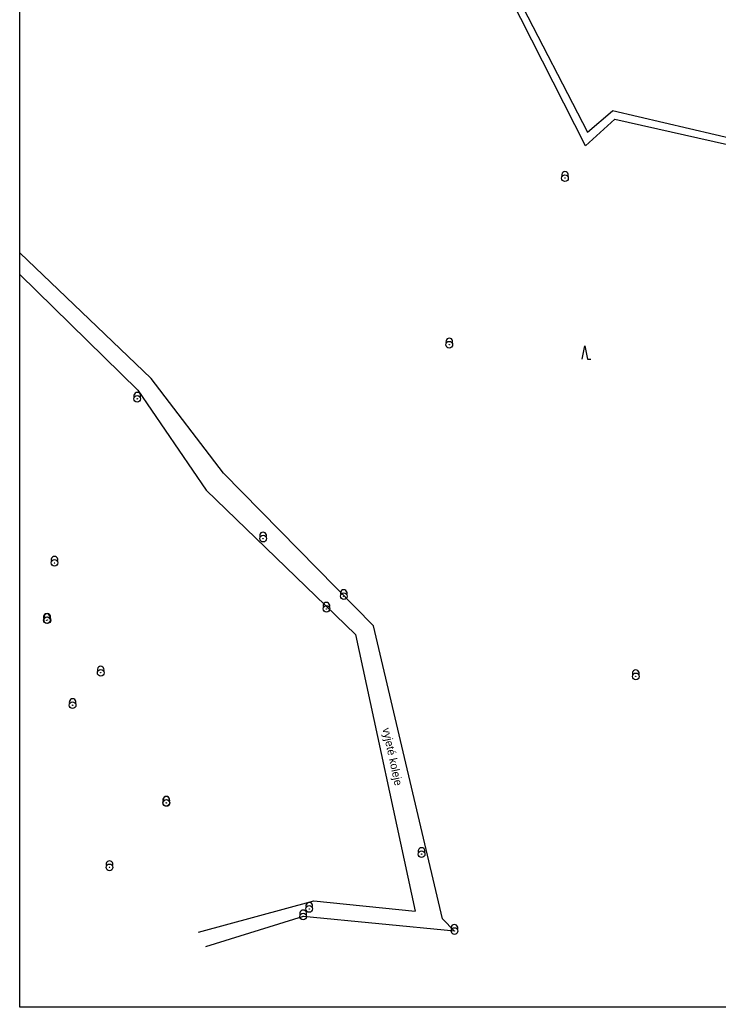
# Model space of a CAD drawing. Extents: x -636600 to -628587, y -1090963 to -1085869.
# Drawn here: x -629847.3 to -629742.5, y -1089118 to -1088969.9 of the extents above; entities that cross this region are included whole.
import ezdxf

# ---------------------------------------------------------------- set-up
doc = ezdxf.new("R2010")
doc.units = 0
for name, color, linetype in [('08_LEGENDA_HV', 7, 'Continuous'), ('15', 7, 'Continuous'), ('30', 7, 'Continuous'), ('40', 7, 'Continuous'), ('43', 7, 'Continuous'), ('60', 7, 'Continuous')]:
    doc.layers.add(name, color=color, linetype=linetype)

msp = doc.modelspace()

# ---------------------------------------------------------------- linework, layer by layer
at = {"layer": '08_LEGENDA_HV'}
for p, q in [((-629847.27, -1089118), (-629847.27, -1088821)), ((-629427.27, -1089118), (-629847.27, -1089118))]:
    msp.add_line(p, q, dxfattribs=at)
at = {"layer": '30'}
for centre, radius in [((-629765.51, -1088993.65), 0.5), ((-629765.51, -1088993.65), 0.0327), ((-629782.86, -1089018.63), 0.5), ((-629782.86, -1089018.63), 0.0327), ((-629829.65, -1089026.75), 0.5), ((-629829.65, -1089026.75), 0.0327), ((-629810.78, -1089047.72), 0.5), ((-629810.78, -1089047.72), 0.0327), ((-629842.06, -1089051.36), 0.5), ((-629842.06, -1089051.36), 0.0327), ((-629798.68, -1089056.36), 0.5), ((-629798.68, -1089056.36), 0.0327), ((-629801.28, -1089058.26), 0.5), ((-629801.28, -1089058.26), 0.0327), ((-629843.22, -1089059.96), 0.5), ((-629843.13, -1089059.94), 0.5), ((-629843.22, -1089059.96), 0.0327), ((-629843.13, -1089059.94), 0.0327), ((-629835.13, -1089067.84), 0.5), ((-629835.13, -1089067.84), 0.0327), ((-629754.9, -1089068.38), 0.5), ((-629754.9, -1089068.38), 0.0327), ((-629839.34, -1089072.7), 0.5), ((-629839.34, -1089072.7), 0.0327), ((-629825.3, -1089087.35), 0.5), ((-629825.28, -1089087.37), 0.5), ((-629825.3, -1089087.35), 0.0327), ((-629825.28, -1089087.37), 0.0327), ((-629787.01, -1089095.04), 0.5), ((-629787.01, -1089095.04), 0.0327), ((-629833.81, -1089097.02), 0.5), ((-629833.81, -1089097.02), 0.0327), ((-629803.86, -1089103.26), 0.5), ((-629803.86, -1089103.26), 0.0327), ((-629804.77, -1089104.39), 0.5), ((-629804.77, -1089104.39), 0.0327), ((-629782.09, -1089106.57), 0.5), ((-629782.09, -1089106.57), 0.0327)]:
    msp.add_circle(centre, radius, dxfattribs=at)
for centre in [(-629765.51, -1088993.18), (-629782.86, -1089018.16), (-629829.65, -1089026.28), (-629810.78, -1089047.25), (-629842.06, -1089050.89), (-629798.68, -1089055.89), (-629801.28, -1089057.79), (-629843.22, -1089059.49), (-629843.13, -1089059.47), (-629835.13, -1089067.37), (-629754.9, -1089067.91), (-629839.34, -1089072.23), (-629825.3, -1089086.88), (-629825.28, -1089086.9), (-629787.01, -1089094.57), (-629833.81, -1089096.55), (-629803.86, -1089102.79), (-629804.77, -1089103.92), (-629782.09, -1089106.1)]:
    msp.add_arc(centre, 0.5, 331.7891, 208.7844, dxfattribs=at)
at = {"layer": '40'}
for p, q in [((-629827.58, -1089023.72), (-629847.27, -1089004.87)), ((-629847.27, -1089008.09), (-629829.54, -1089025.45)), ((-629816.7, -1089037.89), (-629827.58, -1089023.72)), ((-629829.54, -1089025.45), (-629819.31, -1089040.46)), ((-629794.23, -1089060.81), (-629816.7, -1089037.89)), ((-629819.31, -1089040.46), (-629796.9, -1089062.11)), ((-629783.86, -1089104.76), (-629794.23, -1089060.81)), ((-629796.9, -1089062.11), (-629787.96, -1089103.57)), ((-629820.47, -1089106.73), (-629803.17, -1089102.03)), ((-629803.17, -1089102.03), (-629787.96, -1089103.57)), ((-629804.77, -1089104.39), (-629819.43, -1089108.96)), ((-629782.09, -1089106.57), (-629804.77, -1089104.39)), ((-629783.86, -1089104.76), (-629782.09, -1089106.57))]:
    msp.add_line(p, q, dxfattribs=at)
at = {"layer": '43'}
for p, q in [((-629762.93, -1089020.78), (-629762.53, -1089018.78)), ((-629762.53, -1089018.78), (-629762.13, -1089020.78)), ((-629762.13, -1089020.78), (-629761.63, -1089020.78))]:
    msp.add_line(p, q, dxfattribs=at)
at = {"layer": '60'}
for p, q in [((-629762.45, -1088988.8), (-629780.72, -1088952.75)), ((-629779.61, -1088952.96), (-629762.15, -1088986.74)), ((-629762.15, -1088986.74), (-629758.39, -1088983.54)), ((-629734.63, -1088989.14), (-629758.39, -1088983.54)), ((-629762.45, -1088988.8), (-629758.06, -1088984.79)), ((-629758.06, -1088984.79), (-629735.22, -1088989.92))]:
    msp.add_line(p, q, dxfattribs=at)

# ---------------------------------------------------------------- texts
at = {"layer": '15'}
msp.add_text('vyjeté koleje', height=1.2, rotation=282.1684, dxfattribs=at).set_placement((-629792.89, -1089076.23))

doc.saveas('drawing.dxf')
